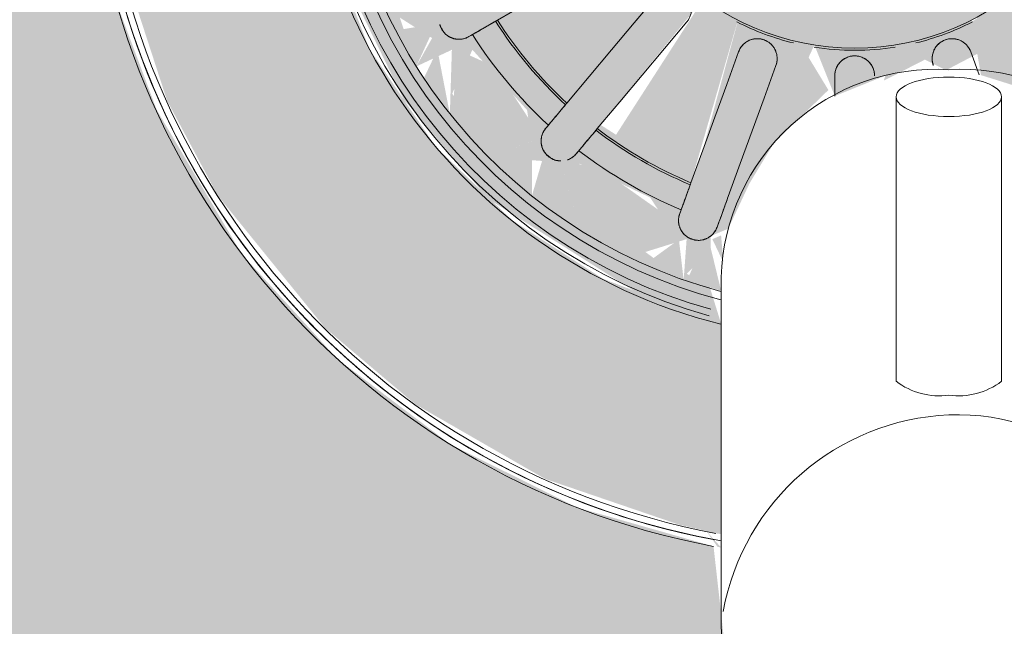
# Model space of a CAD drawing. Header units: millimetres. Extents: x 5980700 to 6194397, y -12939 to 2351883.
# Tile 439 of 587: x 6098949 to 6099023, y -7957 to -7911. Entities that reach past the tile are written whole.
import ezdxf

# ---------------------------------------------------------------- set-up
doc = ezdxf.new("R2010")
doc.units = ezdxf.units.MM
doc.layers.add('A-FLOR-PATT', color=8, linetype='Continuous', lineweight=18)
doc.layers.add('P-SANR-FIXT', color=6, linetype='Continuous', lineweight=9)

# ---------------------------------------------------------------- blocks, each defined once
blk = doc.blocks.new('94024102RVM001A - 94024-3906787-PLANTA DE CAIMENTO DE PISOS - 1 PAV_')
at = {"layer": 'P-SANR-FIXT', "lineweight": 5}
for points in [[(639, 4417.7), (5078.1, 4393.9), (5342.1, 4288.6), (5497.6, 4175.6), (5638.7, 4017.7), (5741.2, 3825.4), (5790.9, 3681.1), (5814.7, 3470.3), (5790.1, -1163), (5691.9, -1406.9), (5608, -1540), (5401.8, -1729.9), (5229.3, -1823.2), (5020.6, -1882.8), (4867.3, -1896.7), (-5351.1, -1873), (-5615.2, -1767.7), (-5780.1, -1646.2), (-5911.8, -1496.7), (-6014.2, -1304.5), (-6064, -1160.1), (-6087.7, -949.3), (-6064, 3681.1), (-5964.9, 3927.8), (-5881, 4061), (-5687.7, 4241.7), (-5502.3, 4344.2), (-5294.4, 4403.6), (-5140.3, 4417.7), (-379.9, 4417.7), (-407.2, 4175.4), (-668.7, 4101), (-912.1, 3979.9), (-1129, 3816), (-1312.2, 3615.1), (-1475, 3339.3), (-1553.5, 3130.5), (-1603.4, 2863.3), (-1603.4, 2591.4), (-1553.5, 2324.2), (-1455.3, 2070.7), (-1312.2, 1839.5), (-1129, 1638.6), (-912.1, 1474.8), (-668.7, 1353.6), (-407.2, 1279.2), (-136.5, 1254.1), (134.2, 1279.2), (395.7, 1353.6), (639, 1474.8), (856, 1638.6), (1039.1, 1839.5), (1206.1, 2124.7), (1280.4, 2324.2), (1330.4, 2591.4), (1330.4, 2863.3), (1280.4, 3130.5), (1182.2, 3384), (1039.1, 3615.1), (856, 3816), (639, 3979.9), (481, 4063.3), (481, 4417.7)], [(-392.7, 4177.5), (-420.8, 4146.2), (-399.4, 4176.5)], [(-392.7, 4151.9), (-392.7, 3748.6), (-619.1, 3662.8), (-793.2, 3550.6), (-939.9, 3409.7), (-1067.8, 3221.1), (-1155.7, 2993.4), (-1189.1, 2727.3), (-1176.7, 2556.8), (-1115.8, 2337.2), (-1000.6, 2124.7), (-861.4, 1962.1), (-668.7, 1818.1), (-407.2, 1710.1), (-250.5, 1679.4), (-22.6, 1679.4), (266.6, 1754.9), (406.9, 1824.1), (588.4, 1962.1), (735.9, 2135.8), (854, 2370.8), (907.7, 2593.7), (907.7, 2860.9), (854, 3083.9), (794.8, 3221.1), (639, 3439.1), (476.7, 3630.5), (481, 3797.3), (508.8, 4023.3), (751.3, 3870), (952.2, 3680.1), (1116, 3450.7), (1237.2, 3179.7), (1286.6, 2993.4), (1310.7, 2714.9), (1280.4, 2435), (1178.4, 2124.7), (1085.3, 1951.8), (916.3, 1734.8), (706.4, 1551.7), (457.3, 1408.6), (200.1, 1320.8), (-93, 1281.5), (-272.5, 1286), (-588.9, 1353.6), (-859.9, 1474.8), (-1024.3, 1584.7), (-1225.2, 1774.6), (-1389.1, 2003.9), (-1510.2, 2275), (-1559.7, 2461.3), (-1584.3, 2727.3), (-1553.5, 3019.7), (-1455.3, 3321.2), (-1358.3, 3502.9), (-1152.2, 3757), (-979.4, 3903), (-730.4, 4046.1), (-473.1, 4133.9), (-402.6, 4150.5)]]:
    blk.add_hatch(color=256, dxfattribs=at).paths.add_polyline_path(points)
h = blk.add_hatch(color=256, dxfattribs=at)
h.paths.add_polyline_path([(-392.7, 3748.6), (-414.2, 3679.2), (-458.4, 3653.1), (-412.4, 3604.4), (-412.4, 3580.5), (-379, 3566.7), (-213.7, 3214.5), (-174.6, 3312.4), (-1.9, 3242.6), (38.9, 3262.8), (98.7, 3231.4), (87.4, 3166.8), (153.4, 3126.3), (422.5, 3452.7), (432.9, 3444.1), (460.4, 3519.6), (461.3, 3551.4), (496, 3562.8), (666.9, 3409.7), (842.7, 3100.8), (897.7, 2896.4), (916, 2670.3), (836.1, 2337.2), (721, 2124.7), (565.7, 1942.8), (386.5, 1819), (180.7, 1728.4), (-25, 1685.4), (-272.5, 1684.2), (-579.1, 1770.6), (-793.2, 1905.9), (-1015.7, 2148.4), (-1152.2, 2468.4), (-1189.1, 2670.3), (-1152.2, 3009.3), (-1001.5, 3318.9), (-838.8, 3509.8), (-556.7, 3687.6), (-467.6, 3727.8)])
h.paths.add_polyline_path([(-567.4, 3622.1), (-668.7, 3545.8), (-664.9, 3441.7), (-528.9, 3506.8), (-488.3, 3568.2), (-566.6, 3621.5)])
h.paths.add_polyline_path([(-464.5, 3664.7), (-538, 3611.2), (-458.8, 3586.6), (-464.1, 3659.6)])
h.paths.add_polyline_path([(-664.9, 3568.2), (-746.4, 3492.6), (-699.8, 3436.7), (-668.7, 3553.8)])
h.paths.add_polyline_path([(639.9, 3346.5), (663.7, 3223.7), (704.4, 3255.7), (645, 3339.3)])
h.paths.add_polyline_path([(565.7, 3429.6), (467.3, 3387.1), (553.1, 3256.6), (625.7, 3224.6), (635.4, 3351.6), (574.2, 3420.1)])
h.paths.add_polyline_path([(482.7, 3503.8), (482.7, 3422.3), (565.7, 3429.6), (501.4, 3487)])
h.paths.add_polyline_path([(-838.8, 3429.6), (-908.4, 3307.5), (-869.7, 3223.7), (-764.8, 3339.3), (-755.7, 3399.5), (-812.8, 3420.1)])
h.paths.add_polyline_path([(-755.7, 3503.8), (-838.8, 3429.6), (-736.1, 3436.7), (-752.4, 3492.6)])
h.paths.add_polyline_path([(-450.5, 3478.5), (-624, 3367.5), (-426.4, 3126.3), (-361, 3170.2), (-427.6, 3415.8), (-439.8, 3449.1)])
h.paths.add_polyline_path([(-913, 3346.5), (-977.4, 3255.7), (-909.1, 3223.7), (-912.7, 3339.3)])
h.paths.add_polyline_path([(415.4, 3325.9), (271.8, 3134.6), (254.6, 3026.4), (262.5, 3017.2), (548.8, 3167), (429.7, 3311.5)])
h.paths.add_polyline_path([(-688.5, 3325.9), (-821.8, 3167), (-535.5, 3017.2), (-518.3, 3066.8), (-619.1, 3243.2), (-687.4, 3324.5)])
h.paths.add_polyline_path([(850.3, 2838.5), (751.6, 2850.9), (751.6, 2765.7), (797, 2732), (842.7, 2823.3)])
h.paths.add_polyline_path([(831.7, 2948.3), (774.7, 2871.3), (848.2, 2850.9), (833.6, 2937.1)])
h.paths.add_polyline_path([(758.2, 3158.2), (655.8, 3147.2), (702.7, 2973), (764.4, 2923.8), (824.6, 2973), (775.1, 3117.5)])
h.paths.add_polyline_path([(704.4, 3255.7), (666.6, 3173.7), (758.2, 3158.2), (723.5, 3221.1)])
h.paths.add_polyline_path([(-1031.3, 3158.2), (-1089, 2942.6), (-1010.1, 2920), (-939.7, 3059.9), (-946.1, 3149), (-1015.7, 3156.5)])
h.paths.add_polyline_path([(-977.4, 3255.7), (-1009, 3162), (-947, 3201.3), (-959.5, 3223.7)])
h.paths.add_polyline_path([(-136.5, 3128.6), (-291.2, 3096.3), (-419.9, 3009.3), (-496.3, 2901.8), (-531.7, 2797), (-531.7, 2657.6), (-484.1, 2526.7), (-360.4, 2396.1), (-273.8, 2350.2), (-98.4, 2329.3), (0.7, 2350.2), (121.4, 2419.9), (211, 2526.7), (258.7, 2657.6), (258.7, 2797), (211, 2928), (87.4, 3058.6), (0.7, 3104.4), (-101.8, 3125.6)])
h.paths.add_polyline_path([(586.9, 3101), (317.7, 2915.5), (346.1, 2878.8), (526.2, 2882.9), (657.8, 2906.1), (602.3, 3067.6)])
h.paths.add_polyline_path([(-859.9, 3101), (-930.8, 2906.1), (-619.1, 2878.8), (-605.6, 2879.7), (-605.6, 2928.7), (-802.1, 3067.6), (-852.2, 3096.5)])
h.paths.add_polyline_path([(-1104.7, 2948.3), (-1094.9, 2850.9), (-1037.4, 2875.8), (-1073.9, 2915.1)])
h.paths.add_polyline_path([(-1067.7, 2727.3), (-1104.7, 2613.8), (-1024.7, 2603.8), (-1024.7, 2689)])
h.paths.add_polyline_path([(-1024.7, 2850.9), (-1115.8, 2823.3), (-1067.7, 2727.3), (-1007.7, 2796.2), (-1015.7, 2821.9)])
h.paths.add_polyline_path([(539.5, 2807.8), (365.2, 2760.6), (407.9, 2713.9), (353.6, 2688.7), (539.5, 2646.8), (676, 2675.4), (676, 2779.3), (597.4, 2795.7)])
h.paths.add_polyline_path([(-812.5, 2807.8), (-949, 2779.3), (-939.9, 2673.5), (-740.4, 2659.5), (-626.7, 2688.7), (-680.9, 2740.8), (-649.5, 2773.8), (-790.2, 2803.9)])
h.paths.add_polyline_path([(831.7, 2506.3), (735.9, 2532.9), (666.6, 2394.7), (669.1, 2306), (758.2, 2296.4), (814.1, 2445.3)])
h.paths.add_polyline_path([(850.3, 2616.1), (764.4, 2578.9), (831.7, 2506.3), (848.2, 2603.8)])
h.paths.add_polyline_path([(794.7, 2727.3), (740.3, 2640.3), (764.4, 2605.4), (842.7, 2631.4), (814.9, 2686.8)])
h.paths.add_polyline_path([(-1123.4, 2616.1), (-1104.7, 2506.3), (-1037.4, 2578.9), (-1115.8, 2612.8)])
h.paths.add_polyline_path([(460.4, 2583.4), (332.5, 2574.9), (332.5, 2525.9), (529, 2387.1), (588.3, 2356.8), (657.8, 2548.6), (464.3, 2582.7)])
h.paths.add_polyline_path([(-733.5, 2583.4), (-930.8, 2548.6), (-859.9, 2353.7), (-590.8, 2539.2), (-605.6, 2574.9), (-643.7, 2577.4)])
h.paths.add_polyline_path([(-1013.3, 2539.7), (-1097.7, 2481.9), (-1015.7, 2298.1), (-930.9, 2323.9), (-965.6, 2465.9), (-1009, 2532.9)])
h.paths.add_polyline_path([(262.5, 2437.4), (245.2, 2387.9), (329.7, 2231), (426.7, 2140.1), (548.8, 2287.7), (310, 2416.5)])
h.paths.add_polyline_path([(-535.5, 2437.4), (-821.8, 2287.7), (-688.5, 2128.8), (-531.5, 2354.1), (-517.7, 2416.5)])
h.paths.add_polyline_path([(-426.4, 2328.3), (-630.1, 2079.8), (-450.5, 1976.1), (-360.4, 2287.9), (-394.5, 2308.7)])
h.paths.add_polyline_path([(153.4, 2328.3), (88, 2284.5), (154.6, 2038.9), (200.6, 1986.9), (357.1, 2079.8), (170.9, 2304.3)])
h.paths.add_polyline_path([(-913, 2108.1), (-812.7, 2034.6), (-737.5, 2061.8), (-826.1, 2198.1), (-898.6, 2231), (-912.1, 2115.9)])
h.paths.add_polyline_path([(-977.4, 2199), (-912, 2140.1), (-932.3, 2234.5), (-949.2, 2221.2)])
h.paths.add_polyline_path([(-1031.3, 2296.4), (-977.4, 2199), (-939.9, 2281), (-1015.7, 2293.8)])
h.paths.add_polyline_path([(391.8, 1886.4), (391.8, 2013), (264.9, 1956.3), (200.6, 1896.4), (306.1, 1839), (380.2, 1880)])
h.paths.add_polyline_path([(482.7, 1950.9), (422.5, 2001.9), (414.5, 1902.5), (458.2, 1933.5)])
h.paths.add_polyline_path([(565.7, 2025.1), (466.3, 2006.9), (501.4, 1967.6), (532.9, 1995.8)])
h.paths.add_polyline_path([(639.9, 2108.1), (596.6, 2231), (496.6, 2124.7), (464.4, 2061.8), (583.4, 2044.9), (635.4, 2103)])
h.paths.add_polyline_path([(704.4, 2199), (635.4, 2251.1), (666.9, 2146.1)])
h.paths.add_polyline_path([(758.2, 2296.4), (674, 2253.4), (704.4, 2199), (736.8, 2257.7)])
h.paths.add_polyline_path([(-251.3, 2249.2), (-378.9, 1950.1), (-174.6, 1920.2), (-201.8, 2202.1), (-243.7, 2247.4)])
h.paths.add_polyline_path([(-21.7, 2249.2), (-59.4, 2240.2), (-98.4, 2040.2), (-98.4, 1914), (105.8, 1950.1), (-16.9, 2240.2)])
h.paths.add_polyline_path([(-731.3, 2034.6), (-838.8, 2025.1), (-752.5, 1962.1), (-736.1, 2017.9)])
h.paths.add_polyline_path([(-687.6, 2020), (-664.9, 1886.4), (-567.4, 1832.6), (-478, 1900.5), (-603.5, 1994.2), (-681, 2017.9)])
h.paths.add_polyline_path([(-699.8, 2017.9), (-754.8, 1950.2), (-668.7, 1900.8), (-687.6, 1972)])
h.paths.add_polyline_path([(51.6, 1878.6), (-98.4, 1824.8), (-23, 1740.9), (90, 1770.6), (139.4, 1874.1), (84.5, 1877)])
h.paths.add_polyline_path([(-324.6, 1878.6), (-407.2, 1863.3), (-329.6, 1754.4), (-247.7, 1740.5), (-174.6, 1833.6), (-311.9, 1876.4)])
h.paths.add_polyline_path([(-464.5, 1789.9), (-364.5, 1770.6), (-432, 1851.4), (-458.5, 1801.4)])
h.paths.add_polyline_path([(-458.5, 1872.9), (-538, 1820.4), (-464.5, 1789.9), (-458.8, 1868.1)])
h.paths.add_polyline_path([(191.5, 1789.9), (139.4, 1850.2), (124.5, 1770.6), (185.4, 1788.2)])
h.paths.add_polyline_path([(185.4, 1872.9), (200.6, 1793.7), (264.9, 1843.5), (186, 1872.6)])
h.paths.add_polyline_path([(-112, 1821.9), (-136.5, 1734.2), (-25.3, 1740.5), (-104, 1814.3)])
h.paths.add_polyline_path([(-161, 1821.9), (-247.7, 1740.5), (-136.5, 1734.2), (-146.7, 1770.6)])
h = blk.add_hatch(color=256, dxfattribs=at)
h.paths.add_polyline_path([(-392.7, 3685.4), (-412.4, 3604.4), (-423.2, 3586.6), (-458.4, 3666.5), (-396.3, 3684.4)])
h.paths.add_polyline_path([(-567.4, 3622.1), (-473.6, 3558.2), (-619.1, 3455.7), (-687.2, 3436.7), (-664.9, 3568.2), (-579.1, 3615.6)])
h.paths.add_polyline_path([(-464.5, 3664.7), (-473.6, 3587.4), (-538, 3634.3), (-473.1, 3661.2)])
h.paths.add_polyline_path([(-388.4, 3630.8), (-392.7, 3579.5), (-409.5, 3586.6), (-392.7, 3621.9)])
h.paths.add_polyline_path([(-664.9, 3568.2), (-699.8, 3436.7), (-755.7, 3503.8), (-668.7, 3565.5)])
h.paths.add_polyline_path([(451.3, 3526), (467.3, 3485.4), (432.9, 3479.3)])
h.paths.add_polyline_path([(565.7, 3429.6), (636.2, 3314.6), (596.6, 3223.7), (491.8, 3339.3), (482.7, 3399.5), (539.6, 3420.1)])
h.paths.add_polyline_path([(482.7, 3503.8), (565.7, 3429.6), (463.1, 3436.7), (481, 3498.2)])
h.paths.add_polyline_path([(-838.8, 3429.6), (-737.5, 3392.8), (-826.1, 3256.6), (-898.6, 3223.7), (-908.4, 3351.6), (-847.2, 3420.1)])
h.paths.add_polyline_path([(-755.7, 3503.8), (-755.7, 3422.3), (-838.8, 3429.6), (-768.2, 3492.6)])
h.paths.add_polyline_path([(639.9, 3346.5), (704.4, 3255.7), (636.1, 3223.7), (639.7, 3339.3)])
h.paths.add_polyline_path([(-913, 3346.5), (-936.8, 3223.7), (-962.3, 3277), (-918.1, 3339.3)])
h.paths.add_polyline_path([(758.2, 3158.2), (831.7, 2948.3), (737, 2920), (666.6, 3059.9), (666.6, 3148.3), (735.9, 3155.8)])
h.paths.add_polyline_path([(704.4, 3255.7), (735.9, 3162), (674, 3201.3), (685, 3221.1)])
h.paths.add_polyline_path([(-1031.3, 3158.2), (-928.8, 3147.2), (-975.8, 2973), (-1037.4, 2923.8), (-1098.3, 2970.5), (-1048.2, 3117.5)])
h.paths.add_polyline_path([(-977.4, 3255.7), (-939.7, 3173.7), (-1015.7, 3186.5), (-995.1, 3223.7)])
h.paths.add_polyline_path([(-1123.4, 2838.5), (-1024.7, 2850.9), (-1024.7, 2765.7), (-1073.9, 2739.7), (-1115.8, 2823.3)])
h.paths.add_polyline_path([(-1104.7, 2948.3), (-1056.2, 2867.7), (-1121.3, 2850.9), (-1106, 2941.1)])
h.paths.add_polyline_path([(850.3, 2838.5), (789.5, 2732), (730.9, 2784.1), (764.4, 2849.3), (842.7, 2839.5)])
h.paths.add_polyline_path([(831.7, 2948.3), (821.8, 2850.9), (764.4, 2875.7), (818.8, 2934.5)])
h = blk.add_hatch(color=256, dxfattribs=at)
h.paths.add_polyline_path([(-356.8, 3510.5), (-291.2, 3402), (-186.9, 3300.8), (-243.7, 3207.3), (-256.1, 3214.5), (-378.9, 3504.6), (-370.1, 3506.9)])
h.paths.add_polyline_path([(-450.5, 3478.5), (-360.4, 3166.8), (-426.4, 3126.3), (-600.1, 3395.7), (-481.9, 3463.8)])
h.paths.add_polyline_path([(353, 3377.7), (346.1, 3361.7), (150.2, 3128.3), (88, 3170.2), (105.8, 3272.3), (300.2, 3333.2), (346.1, 3371.4)])
h.paths.add_polyline_path([(415.4, 3325.9), (548.8, 3167), (254.6, 3026.4), (245.2, 3066.8), (346.1, 3243.2), (379.6, 3283.2)])
h.paths.add_polyline_path([(-688.5, 3325.9), (-557.5, 3166.8), (-517.7, 3038.1), (-535.5, 3017.2), (-821.8, 3167), (-695, 3319.3)])
h.paths.add_polyline_path([(-80.6, 3282.9), (-1.9, 3242.6), (-46.3, 3211.3), (-64.4, 3230.5), (-76, 3268)])
h.paths.add_polyline_path([(586.9, 3101), (657.8, 2906.1), (346.1, 2878.8), (332.5, 2879.7), (332.5, 2928.7), (529, 3067.6), (553.1, 3081.5)])
h.paths.add_polyline_path([(-859.9, 3101), (-590.8, 2915.5), (-619.1, 2878.8), (-799.3, 2882.9), (-930.8, 2906.1), (-861.3, 3097.9)])
h.paths.add_polyline_path([(539.5, 2807.8), (676, 2779.3), (676, 2727.3), (426.9, 2732), (376.4, 2773.8), (517.2, 2803.9)])
h.paths.add_polyline_path([(-812.5, 2807.8), (-658.9, 2751), (-746.7, 2727.3), (-950.6, 2732), (-936.7, 2781.9), (-889.1, 2791.8)])
for p, q in [((-310.3, 3316.3), (-287.5, 3253.5)), ((-174.6, 3273.4), (-174.6, 3312.4)), ((-174.6, 3312.4), (-174.6, 3273.4)), ((-359.1, 3227.5), (-382, 3290.2)), ((102.2, 3271.7), (86.1, 3227.5)), ((102.1, 3271.7), (86.1, 3227.5)), ((-516.7, 3121.2), (-559.7, 3172.3))]:
    blk.add_line(p, q, dxfattribs=at)
at = {"layer": 'P-SANR-FIXT', "lineweight": 5, "flags": 128}
for points in [[(-1540.1, 3130.9), (-1522.9, 3186.7), (-1503.4, 3241.8), (-1481.7, 3296.1), (-1457.9, 3349.4), (-1432, 3401.8), (-1404, 3453), (-1373.9, 3503.1), (-1341.9, 3552), (-1308, 3599.5), (-1272.2, 3645.7), (-1234.5, 3690.4), (-1195.1, 3733.5), (-1154.1, 3775), (-1111.4, 3814.9), (-1067.1, 3853), (-1021.3, 3889.3), (-974.2, 3923.8), (-925.6, 3956.3), (-875.9, 3986.9), (-824.9, 4015.4), (-772.8, 4041.9), (-719.8, 4066.3), (-665.7, 4088.6), (-610.9, 4108.6), (-555.3, 4126.5), (-499, 4142.1), (-442.1, 4155.5), (-392.7, 4165)], [(-411.2, 4161.8), (-468.4, 4149.6), (-525, 4135.2), (-581, 4118.6), (-636.2, 4099.7), (-690.7, 4078.6), (-744.3, 4055.4), (-796.9, 4030), (-848.5, 4002.5), (-898.9, 3973), (-948.1, 3941.6), (-996, 3908.1), (-1042.6, 3872.8), (-1087.6, 3835.7), (-1131.2, 3796.7), (-1173.2, 3756.1), (-1213.5, 3713.8), (-1252.1, 3670), (-1288.9, 3624.6), (-1323.8, 3577.8), (-1356.9, 3529.7), (-1388, 3480.2), (-1417.1, 3429.6), (-1444.2, 3377.8), (-1469.1, 3325), (-1492, 3271.2), (-1512.6, 3216.6), (-1531.1, 3161.2)], [(-400.4, 3563.8), (-399.1, 3560.1), (-397.7, 3556.4)], [(-469.4, 3530.4), (-470.7, 3534.1), (-472, 3537.7)], [(-378.9, 3504.6), (-356, 3441.8), (-333.2, 3379.1), (-310.3, 3316.3), (-287.5, 3253.5)], [(-359.1, 3227.5), (-382, 3290.2), (-404.8, 3353), (-427.6, 3415.8), (-450.5, 3478.5)], [(-670.6, 3423.1), (-668.1, 3420.1), (-665.6, 3417.1)], [(-723.9, 3368.1), (-726.5, 3371.1), (-729, 3374.1)], [(-630.1, 3374.8), (-587.2, 3323.7), (-544.2, 3272.5), (-501.3, 3221.3), (-458.4, 3170.2)], [(-516.7, 3121.2), (-559.7, 3172.3), (-602.6, 3223.5), (-645.5, 3274.7), (-688.5, 3325.9)], [(-876.4, 3198.5), (-873, 3196.5), (-869.6, 3194.5)], [(-821.8, 3167), (-764, 3133.6), (-706.1, 3100.2), (-648.3, 3066.8), (-590.4, 3033.4)]]:
    blk.add_lwpolyline(points, dxfattribs=at)
at = {"layer": 'P-SANR-FIXT', "lineweight": 5}
for radius, start, end in [(1473.2, 100.5882, 180), (1460.5, 100.5882, 180), (1460.5, 100.5882, 180), (1447.8, 100.5882, 180), (1054.1, 104.0809, 270), (1044.1, 105.5172, 180), (1031.4, 105.5172, 180), (1031.4, 105.5172, 180), (1008.9, 104.728, 180), (993.1, 104.9687, 180), (1054.1, 270, 54.7948), (869.3, 112.5121, 127.4879), (818.3, 112.6687, 127.3313), (814.2, 112.6822, 127.3178), (869.3, 132.5121, 147.4879), (818.3, 132.6687, 147.3313), (814.2, 132.6822, 147.3178), (493.2, 0, 180), (497.3, 103.6221, 117), (497.3, 81, 99), (497.3, 63, 76.3779)]:
    blk.add_arc((-136.5, 2727.3), radius, start, end, dxfattribs=at)
for points, knots in [([(-472, 3537.7), (-472.6, 3539.3), (-473.6, 3542.5), (-474.2, 3546.7), (-474.4, 3550.1), (-474.3, 3552.8), (-474.2, 3555), (-473.9, 3556.8), (-473.6, 3558.2), (-473.3, 3559.6), (-472.8, 3561.5), (-472.1, 3563.9), (-471.1, 3566.4), (-470.3, 3568.1), (-469.7, 3569.1), (-469.3, 3569.8), (-468.8, 3570.5), (-468.1, 3571.6), (-466.9, 3573.4), (-464.8, 3576.1), (-462.4, 3578.7), (-460.2, 3580.5), (-458.7, 3581.6), (-457.4, 3582.4), (-456, 3583.2), (-453.4, 3584.5), (-449.1, 3586.3), (-444.7, 3587.6), (-441.8, 3588.3), (-440.2, 3588.6), (-438.7, 3588.8), (-436.9, 3589), (-434, 3589), (-430.6, 3588.6), (-427.3, 3587.8), (-425.2, 3587.2), (-424, 3586.8), (-423.2, 3586.6), (-422.3, 3586.3), (-421.3, 3585.9), (-419.5, 3585.2), (-417.2, 3583.9), (-415.1, 3582.5), (-413.5, 3581.4), (-412.4, 3580.5), (-411.3, 3579.6), (-409.9, 3578.4), (-408.3, 3576.8), (-406.6, 3574.8), (-404.5, 3572), (-402.3, 3568.4), (-401, 3565.4), (-400.4, 3563.8)], [0, 0, 0, 0, 0.055556, 0.111111, 0.138889, 0.166667, 0.194444, 0.208333, 0.222222, 0.236111, 0.25, 0.277778, 0.305556, 0.319444, 0.326389, 0.333333, 0.340278, 0.347222, 0.361111, 0.388889, 0.416667, 0.430556, 0.444444, 0.451389, 0.458333, 0.472222, 0.5, 0.527778, 0.541667, 0.548611, 0.555556, 0.569444, 0.583333, 0.611111, 0.638889, 0.652778, 0.659722, 0.666667, 0.673611, 0.680556, 0.694444, 0.722222, 0.75, 0.763889, 0.777778, 0.791667, 0.805556, 0.833333, 0.861111, 0.888889, 0.944444, 1, 1, 1, 1]), ([(-472.2, 3563.3), (-472.1, 3563.7), (-471.8, 3564.5), (-471.2, 3566.1), (-470.2, 3568.1), (-469.1, 3570.1), (-468.2, 3571.5), (-467.6, 3572.4), (-467.2, 3573), (-466.7, 3573.6), (-466.1, 3574.5), (-464.8, 3576), (-462.9, 3578.1), (-460.6, 3580.1), (-458.6, 3581.6), (-457.3, 3582.5), (-456.2, 3583.3), (-455, 3584), (-452.8, 3585.2), (-449.3, 3586.7), (-445.7, 3587.7), (-443.2, 3588.2), (-441.9, 3588.5), (-441.2, 3588.6), (-440.9, 3588.6)], [0.2222222, 0.2222222, 0.2222222, 0.2222222, 0.2361111, 0.25, 0.2777778, 0.3055556, 0.3194444, 0.3263889, 0.3333333, 0.3402778, 0.3472222, 0.3611111, 0.3888889, 0.4166667, 0.4305556, 0.4444444, 0.4513889, 0.4583333, 0.4722222, 0.5, 0.5277778, 0.5416667, 0.5486111, 0.5555556, 0.5555556, 0.5555556, 0.5555556]), ([(-378.9, 3504.6), (-380.5, 3509), (-383.6, 3517.6), (-388.7, 3531.6), (-392.8, 3542.9), (-395.9, 3551.3), (-397.2, 3554.8), (-397.7, 3556.4)], [0, 0, 0, 0, 0.2, 0.4, 0.7, 0.85, 1, 1, 1, 1]), ([(-469.4, 3530.4), (-468.6, 3528.3), (-466.8, 3523.4), (-462.9, 3512.8), (-458.6, 3500.7), (-454.1, 3488.3), (-451.7, 3481.9), (-450.5, 3478.5)], [0, 0, 0, 0, 0.2, 0.4, 0.7, 0.85, 1, 1, 1, 1]), ([(-729, 3374.1), (-730.1, 3375.4), (-732.1, 3378.1), (-734, 3381.8), (-735.4, 3385), (-736.3, 3387.4), (-736.9, 3389.6), (-737.3, 3391.4), (-737.5, 3392.8), (-737.6, 3394.3), (-737.9, 3396.2), (-738, 3398.7), (-737.9, 3401.3), (-737.7, 3403.2), (-737.5, 3404.3), (-737.3, 3405.2), (-737.1, 3406.1), (-736.9, 3407.2), (-736.3, 3409.4), (-735.3, 3412.6), (-734, 3415.8), (-732.5, 3418.4), (-731.5, 3419.9), (-730.5, 3421), (-729.5, 3422.3), (-727.4, 3424.4), (-724, 3427.5), (-720.4, 3430.3), (-717.9, 3432), (-716.5, 3432.8), (-715.2, 3433.5), (-713.5, 3434.3), (-710.8, 3435.3), (-707.4, 3436.1), (-704.1, 3436.4), (-701.9, 3436.6), (-700.6, 3436.7), (-700.1, 3436.7), (-699.8, 3436.7)], [0, 0, 0, 0, 0.0555556, 0.1111111, 0.1388889, 0.1666667, 0.1944444, 0.2083333, 0.2222222, 0.2361111, 0.25, 0.2777778, 0.3055556, 0.3194444, 0.3263889, 0.3333333, 0.3402778, 0.3472222, 0.3611111, 0.3888889, 0.4166667, 0.4305556, 0.4444444, 0.4513889, 0.4583333, 0.4722222, 0.5, 0.5277778, 0.5416667, 0.5486111, 0.5555556, 0.5694444, 0.5833333, 0.6111111, 0.6388889, 0.6527778, 0.6597222, 0.6666667, 0.6666667, 0.6666667, 0.6666667]), ([(-737.9, 3398), (-737.9, 3398.5), (-737.9, 3399.3), (-737.8, 3401), (-737.7, 3403.2), (-737.3, 3405.5), (-736.9, 3407.2), (-736.7, 3408.2), (-736.5, 3408.9), (-736.3, 3409.7), (-735.9, 3410.7), (-735.3, 3412.5), (-734.2, 3415.1), (-732.7, 3417.8), (-731.4, 3419.9), (-730.5, 3421.3), (-729.6, 3422.3), (-728.8, 3423.4), (-727.1, 3425.3), (-724.4, 3427.9), (-721.3, 3430.1), (-719.2, 3431.4), (-718, 3432.1), (-716.8, 3432.7), (-715.4, 3433.4), (-713, 3434.4), (-710.1, 3435.3), (-707.4, 3436), (-705.5, 3436.3), (-704.4, 3436.4), (-703.9, 3436.5), (-703.6, 3436.5)], [0.2222222, 0.2222222, 0.2222222, 0.2222222, 0.2361111, 0.25, 0.2777778, 0.3055556, 0.3194444, 0.3263889, 0.3333333, 0.3402778, 0.3472222, 0.3611111, 0.3888889, 0.4166667, 0.4305556, 0.4444444, 0.4513889, 0.4583333, 0.4722222, 0.5, 0.5277778, 0.5416667, 0.5486111, 0.5555556, 0.5694444, 0.5833333, 0.6111111, 0.6388889, 0.6527778, 0.6597222, 0.6666667, 0.6666667, 0.6666667, 0.6666667]), ([(-687.6, 3434.7), (-687.1, 3434.5), (-686.2, 3434.2), (-684.5, 3433.6), (-682.5, 3432.6), (-680.2, 3431.3), (-677.3, 3429.4), (-674, 3426.8), (-671.7, 3424.4), (-670.6, 3423.1)], [0.7777778, 0.7777778, 0.7777778, 0.7777778, 0.7916667, 0.8055556, 0.8333333, 0.8611111, 0.8888889, 0.9444444, 1, 1, 1, 1]), ([(-630.1, 3374.8), (-633.1, 3378.4), (-639, 3385.4), (-648.6, 3396.9), (-656.3, 3406), (-662.1, 3412.9), (-664.5, 3415.8), (-665.6, 3417.1)], [0, 0, 0, 0, 0.2, 0.4, 0.7, 0.85, 1, 1, 1, 1]), ([(-723.9, 3368.1), (-722.5, 3366.4), (-719.2, 3362.5), (-711.9, 3353.7), (-703.6, 3343.9), (-695.2, 3333.8), (-690.8, 3328.6), (-688.5, 3325.9)], [0, 0, 0, 0, 0.2, 0.4, 0.7, 0.85, 1, 1, 1, 1]), ([(-98.4, 3273.4), (-98.4, 3271.2), (-98.8, 3266.7), (-100.5, 3260.5), (-102.8, 3255.5), (-105.2, 3251.7), (-107.1, 3249.1), (-109.4, 3246.7), (-111.8, 3244.4), (-114.5, 3242.3), (-117.2, 3240.5), (-120.2, 3239), (-123.3, 3237.7), (-126.6, 3236.6), (-130.1, 3235.8), (-134, 3235.4), (-138.3, 3235.3), (-142.5, 3235.7), (-146.5, 3236.6), (-150.5, 3237.9), (-154.4, 3239.7), (-157.9, 3241.8), (-161.3, 3244.4), (-164.3, 3247.3), (-167, 3250.4), (-169.3, 3253.8), (-171.9, 3258.8), (-174, 3265.1), (-174.6, 3270.6), (-174.6, 3273.4)], [0, 0, 0, 0, 0.055556, 0.111111, 0.166667, 0.194444, 0.222222, 0.25, 0.277778, 0.305556, 0.333333, 0.361111, 0.388889, 0.416667, 0.444444, 0.479167, 0.513889, 0.548611, 0.583333, 0.618056, 0.652778, 0.6875, 0.722222, 0.756944, 0.791667, 0.826389, 0.861111, 0.930556, 1, 1, 1, 1]), ([(-174.6, 3273.4), (-174.6, 3271.2), (-174.2, 3266.7), (-172.6, 3260.5), (-170.2, 3255.5), (-167.9, 3251.7), (-165.9, 3249.1), (-163.7, 3246.7), (-161.2, 3244.4), (-158.6, 3242.3), (-155.8, 3240.5), (-152.9, 3239), (-149.7, 3237.7), (-146.5, 3236.6), (-143, 3235.8), (-139.1, 3235.4), (-134.8, 3235.3), (-130.6, 3235.7), (-126.6, 3236.6), (-122.5, 3237.9), (-118.7, 3239.7), (-115.2, 3241.8), (-111.8, 3244.4), (-108.7, 3247.3), (-106.1, 3250.4), (-103.8, 3253.8), (-101.2, 3258.8), (-99, 3265.1), (-98.4, 3270.6), (-98.4, 3273.4)], [0, 0, 0, 0, 0.055556, 0.111111, 0.166667, 0.194444, 0.222222, 0.25, 0.277778, 0.305556, 0.333333, 0.361111, 0.388889, 0.416667, 0.444444, 0.479167, 0.513889, 0.548611, 0.583333, 0.618056, 0.652778, 0.6875, 0.722222, 0.756944, 0.791667, 0.826389, 0.861111, 0.930556, 1, 1, 1, 1]), ([(-287.5, 3253.5), (-286.7, 3251.4), (-285.6, 3247.1), (-285, 3240.7), (-285.5, 3235.2), (-286.4, 3230.8), (-287.4, 3227.7), (-288.6, 3224.6), (-290.2, 3221.6), (-291.9, 3218.8), (-293.9, 3216.2), (-296.2, 3213.7), (-298.7, 3211.4), (-301.4, 3209.3), (-304.4, 3207.3), (-307.9, 3205.6), (-311.9, 3204.1), (-316, 3203), (-320.1, 3202.5), (-324.3, 3202.4), (-328.6, 3202.7), (-332.6, 3203.5), (-336.6, 3204.7), (-340.5, 3206.4), (-344, 3208.4), (-347.4, 3210.9), (-351.5, 3214.6), (-355.7, 3219.8), (-358.1, 3224.8), (-359.1, 3227.5)], [0, 0, 0, 0, 0.055556, 0.111111, 0.166667, 0.194444, 0.222222, 0.25, 0.277778, 0.305556, 0.333333, 0.361111, 0.388889, 0.416667, 0.444444, 0.479167, 0.513889, 0.548611, 0.583333, 0.618056, 0.652778, 0.6875, 0.722222, 0.756944, 0.791667, 0.826389, 0.861111, 0.930556, 1, 1, 1, 1]), ([(-287.5, 3253.5), (-286, 3249.4), (-284.8, 3242.9), (-285.6, 3234.1), (-287.2, 3227.7), (-290, 3221.6), (-295.1, 3214.2), (-303.8, 3206.9), (-316.6, 3202.2), (-329.2, 3202.2), (-337.4, 3204.9), (-341.9, 3207.2), (-344.7, 3208.9), (-348, 3211.4), (-351.6, 3214.8), (-355.7, 3220), (-358, 3224.4), (-359.1, 3227.5)], [0, 0, 0, 0, 0.111111, 0.166667, 0.222222, 0.277778, 0.333333, 0.444444, 0.555556, 0.666667, 0.75, 0.770833, 0.791667, 0.833333, 0.875, 0.916667, 1, 1, 1, 1]), ([(86.1, 3227.5), (85.3, 3225.3), (83.4, 3221.3), (79.7, 3216), (75.8, 3212.1), (72.3, 3209.4), (69.5, 3207.6), (66.6, 3206.1), (63.5, 3204.7), (60.3, 3203.7), (57.1, 3203), (53.8, 3202.5), (50.4, 3202.4), (47, 3202.5), (43.4, 3202.9), (39.6, 3203.8), (35.6, 3205.3), (31.8, 3207.1), (28.3, 3209.3), (24.9, 3211.9), (21.9, 3214.9), (19.3, 3218.1), (17.1, 3221.6), (15.2, 3225.4), (13.8, 3229.2), (12.8, 3233.3), (12, 3238.8), (12.2, 3245.5), (13.5, 3250.9), (14.4, 3253.5)], [0, 0, 0, 0, 0.055556, 0.111111, 0.166667, 0.194444, 0.222222, 0.25, 0.277778, 0.305556, 0.333333, 0.361111, 0.388889, 0.416667, 0.444444, 0.479167, 0.513889, 0.548611, 0.583333, 0.618056, 0.652778, 0.6875, 0.722222, 0.756944, 0.791667, 0.826389, 0.861111, 0.930556, 1, 1, 1, 1]), ([(86.1, 3227.5), (84.6, 3223.4), (81.2, 3217.6), (75, 3211.3), (69.6, 3207.5), (63.6, 3204.6), (55, 3202.2), (43.6, 3202.2), (30.7, 3206.8), (21.2, 3215), (16.6, 3222.3), (14.6, 3226.9), (13.5, 3230), (12.6, 3234.1), (12.1, 3239), (12.2, 3245.6), (13.3, 3250.4), (14.4, 3253.5)], [0, 0, 0, 0, 0.111111, 0.166667, 0.222222, 0.277778, 0.333333, 0.444444, 0.555556, 0.666667, 0.75, 0.770833, 0.791667, 0.833333, 0.875, 0.916667, 1, 1, 1, 1]), ([(-932.3, 3175), (-932.2, 3175.3), (-932, 3176), (-931.4, 3177.6), (-930.2, 3180.3), (-928.1, 3184.4), (-925.6, 3188.2), (-923.8, 3190.6), (-922.8, 3191.9), (-921.8, 3193), (-920.5, 3194.3), (-918.3, 3196.2), (-915.3, 3198.1), (-912.4, 3199.6), (-910.3, 3200.5), (-909.2, 3200.9), (-908.4, 3201.3), (-907.6, 3201.6), (-906.5, 3202), (-904.7, 3202.6), (-902.1, 3203.1), (-899.7, 3203.4), (-897.7, 3203.5), (-896.3, 3203.6), (-894.9, 3203.6), (-893, 3203.6), (-890.8, 3203.3), (-888.2, 3202.9), (-884.8, 3202.1), (-880.8, 3200.8), (-877.8, 3199.3), (-876.4, 3198.5)], [0.4444444, 0.4444444, 0.4444444, 0.4444444, 0.4513889, 0.4583333, 0.4722222, 0.5, 0.5277778, 0.5416667, 0.5486111, 0.5555556, 0.5694444, 0.5833333, 0.6111111, 0.6388889, 0.6527778, 0.6597222, 0.6666667, 0.6736111, 0.6805556, 0.6944444, 0.7222222, 0.75, 0.7638889, 0.7777778, 0.7916667, 0.8055556, 0.8333333, 0.8611111, 0.8888889, 0.9444444, 1, 1, 1, 1]), ([(-931.9, 3176.6), (-931.8, 3176.9), (-931.6, 3177.5), (-931.1, 3178.8), (-930.2, 3181.2), (-928.5, 3184.6), (-926.4, 3187.7), (-924.9, 3189.7), (-924, 3190.7), (-923.1, 3191.7), (-921.9, 3192.9), (-920.1, 3194.6), (-917.7, 3196.4), (-915.3, 3198), (-913.6, 3199), (-912.7, 3199.4), (-912, 3199.8), (-911.3, 3200.1), (-910.3, 3200.5), (-908.7, 3201.2), (-906.6, 3201.9), (-904.4, 3202.5), (-902.8, 3202.9), (-901.9, 3203), (-901.5, 3203.1)], [0.4444444, 0.4444444, 0.4444444, 0.4444444, 0.4513889, 0.4583333, 0.4722222, 0.5, 0.5277778, 0.5416667, 0.5486111, 0.5555556, 0.5694444, 0.5833333, 0.6111111, 0.6388889, 0.6527778, 0.6597222, 0.6666667, 0.6736111, 0.6805556, 0.6944444, 0.7222222, 0.75, 0.7638889, 0.7777778, 0.7777778, 0.7777778, 0.7777778]), ([(-821.8, 3167), (-825.9, 3169.3), (-833.8, 3173.9), (-846.7, 3181.3), (-857.1, 3187.3), (-864.9, 3191.8), (-868.1, 3193.7), (-869.6, 3194.5)], [0, 0, 0, 0, 0.2, 0.4, 0.7, 0.85, 1, 1, 1, 1]), ([(-458.4, 3170.2), (-456.9, 3168.4), (-454.4, 3164.8), (-451.6, 3158.9), (-450.2, 3153.6), (-449.6, 3149.2), (-449.4, 3145.9), (-449.5, 3142.6), (-450, 3139.3), (-450.7, 3136), (-451.6, 3132.8), (-452.9, 3129.8), (-454.4, 3126.7), (-456.3, 3123.9), (-458.4, 3121), (-461.1, 3118.2), (-464.4, 3115.4), (-467.8, 3113), (-471.5, 3111), (-475.5, 3109.5), (-479.6, 3108.3), (-483.6, 3107.7), (-487.8, 3107.5), (-492, 3107.8), (-496, 3108.4), (-500, 3109.6), (-505.2, 3111.7), (-510.9, 3115.2), (-514.9, 3119), (-516.7, 3121.2)], [0, 0, 0, 0, 0.055556, 0.111111, 0.166667, 0.194444, 0.222222, 0.25, 0.277778, 0.305556, 0.333333, 0.361111, 0.388889, 0.416667, 0.444444, 0.479167, 0.513889, 0.548611, 0.583333, 0.618056, 0.652778, 0.6875, 0.722222, 0.756944, 0.791667, 0.826389, 0.861111, 0.930556, 1, 1, 1, 1])]:
    blk.add_open_spline(points, degree=3, knots=knots, dxfattribs=at)
for points in [[(-409.3, 3577.7), (-408.2, 3576.7), (-406.3, 3574.5), (-404.7, 3572.2), (-404, 3571)], [(-404, 3571), (-403.3, 3570), (-402.1, 3567.8), (-400.9, 3565.2), (-400.4, 3563.8)], [(-400.4, 3563.8), (-399.2, 3560.4), (-396.5, 3553), (-391.7, 3539.7), (-386.2, 3524.7), (-382.3, 3514), (-380.3, 3508.5)], [(-472, 3537.7), (-472.5, 3539.1), (-473.3, 3541.9), (-473.8, 3544.3), (-474, 3545.5)], [(-451.9, 3482.4), (-453.9, 3488), (-457.8, 3498.7), (-463.3, 3513.7), (-468.1, 3527), (-470.8, 3534.4), (-472, 3537.7)], [(-683.7, 3433.1), (-682.4, 3432.5), (-679.8, 3431.1), (-677.5, 3429.5), (-676.4, 3428.7)], [(-676.4, 3428.7), (-675.4, 3427.9), (-673.5, 3426.3), (-671.6, 3424.2), (-670.6, 3423.1)], [(-670.6, 3423.1), (-668.3, 3420.4), (-663.2, 3414.3), (-654.1, 3403.5), (-643.9, 3391.2), (-636.6, 3382.5), (-632.7, 3378)], [(-733.5, 3380.8), (-734.1, 3382), (-735.3, 3384.5), (-736.2, 3387.3), (-736.6, 3388.8)], [(-729, 3374.1), (-729.9, 3375.3), (-731.6, 3377.5), (-732.9, 3379.7), (-733.5, 3380.8)], [(-691.1, 3329), (-694.9, 3333.5), (-702.2, 3342.3), (-712.5, 3354.5), (-721.6, 3365.3), (-726.7, 3371.4), (-729, 3374.1)], [(-883.7, 3201.7), (-882.6, 3201.4), (-880.2, 3200.5), (-877.7, 3199.2), (-876.4, 3198.5)], [(-876.4, 3198.5), (-873.3, 3196.7), (-866.4, 3192.7), (-854.2, 3185.7), (-840.3, 3177.7), (-830.5, 3172), (-825.4, 3169)]]:
    blk.add_open_spline(points, degree=3, dxfattribs=at)
blk = doc.blocks.new('94024102RVM001A - 94024-203 CUBA RETANGULAR 56 X 34-3909825-PLANTA DE CAIMENTO DE PISOS - 1 PAV_')
at = {"extrusion": (0, 0, -1), "xscale": 0.03937007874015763, "yscale": 0.03937007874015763, "zscale": -0.03937007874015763, "rotation": 180}
blk.add_blockref('94024102RVM001A - 94024-3906787-PLANTA DE CAIMENTO DE PISOS - 1 PAV_', (-5.375, 107.375), dxfattribs=at)
blk = doc.blocks.new('Deca_Torneira Lavatorio Link_1178_C_LNK_Parede Longa - 1178_C_LNK_Cromado CR10-3906824-PLANTA DE CAIMENTO DE PISOS - 1 PAV_')
at = {"layer": 'P-SANR-FIXT', "color": 133, "lineweight": 5}
for p, q in [((6750.104, -7916.595), (6750.104, -7938.065)), ((6758.066, -7938.065), (6758.066, -7916.595)), ((6736.887, -7956.548), (6736.887, -7930.208))]:
    blk.add_line(p, q, dxfattribs=at)
for centre, radius, start, end in [((6753.086, -7930.729), 16.208, 86.46488, 178.15895), ((6755.085, -7930.729), 16.208, 1.84105, 93.53512), ((6753.356, -7933.77), 5.387, 232.86658, 277.77683), ((6754.814, -7933.77), 5.387, 262.22317, 307.13342), ((6754.852, -7958.698), 18.11, 92.42796, 169.57204), ((6754.782, -7957.038), 16.448, 5.57204, 92.42796), ((6752.69, -7956.158), 15.808, 181.41502, 235.24704)]:
    blk.add_arc(centre, radius, start, end, dxfattribs=at)
blk.add_ellipse((6754.085, -7916.595), major_axis=(3.981, 0), ratio=0.374606, dxfattribs=at)
blk = doc.blocks.new('BE-PMSa-MOD-ARQ-CONEXAODOFUTURO-EX-000-R_rvt-2-PLANTA DE CAIMENTO DE PISOS - 1 PAV_')
at = {"layer": 'A-FLOR-PATT', "lineweight": 5}
h = blk.add_hatch(dxfattribs=at)
h.set_pattern_fill('FP_191', color=71, style=0, pattern_type=2)
h.set_pattern_definition([(270, (7686.8, -4155.84), (450, 3e-14), []), (0, (7686.8, -4155.84), (0, 450), [])])
h.paths.add_polyline_path([(7916.385, -8187.826), (8098.385, -8187.826), (8098.385, -1905.841), (8011.385, -1905.841), (8011.385, -1920.841), (7961.385, -1920.841), (7961.385, -1905.841), (7951.385, -1905.841), (7951.385, -2745.841), (7961.385, -2745.841), (7961.385, -2756.841), (7981.39, -2756.841), (7981.39, -2645.841), (8000.39, -2645.841), (8000.39, -2775.841), (7961.385, -2775.841), (7961.385, -2785.841), (7951.385, -2785.841), (7951.385, -2825.841), (7921.385, -2825.841), (7921.385, -2785.841), (7911.385, -2785.841), (7911.385, -2775.841), (7872.38, -2775.841), (7872.38, -2645.841), (7891.38, -2645.841), (7892.385, -2756.841), (7911.385, -2756.841), (7911.385, -2745.841), (7921.385, -2745.841), (7921.385, -1905.841), (7021.385, -1905.841), (7021.385, -1920.841), (6971.385, -1920.841), (6971.385, -1905.841), (5601.585, -1905.841), (5601.585, -7587.826), (7201.585, -7587.826), (7201.585, -8187.826), (7853.296, -8187.826)])
h.paths.add_polyline_path([(7027.869, -7930.812), (7028.336, -7933.731), (7027.849, -7931.066)])
h.paths.add_polyline_path([(7028.823, -7922.756), (7028.336, -7929.319), (7028.456, -7925.857), (7028.656, -7924.164)])
h.paths.add_polyline_path([(6943.971, -8008.756), (6960.664, -8007.062), (6969.99, -8004.701), (6985.304, -7998.115), (6994.801, -7992.053), (7005.229, -7983.035), (7013.596, -7973.141), (7020.129, -7962.577), (7024.026, -7954.175), (7025, -7949.805), (7026.81, -7945.642), (7029.408, -7932.04), (7029.397, -7922.756), (7025.972, -7922.756), (7022.297, -7942.638), (7018.438, -7956.538), (7012.253, -7967.859), (7004.039, -7979.06), (7001.701, -7980.751), (6994.652, -7985.115), (6995.598, -7985.799), (6988.26, -7991.512), (6975.39, -7998.428), (6959.265, -8003.588), (6943.971, -8007.121), (6943.971, -8008.516)])
h.paths.add_polyline_path([(6541.915, -8006.655), (6538.996, -8007.121), (6541.661, -8006.635)])
h.paths.add_polyline_path([(6549.971, -8007.608), (6543.408, -8007.121), (6545.901, -8007.126)])
h.paths.add_polyline_path([(6549.971, -8008.756), (6549.971, -8004.757), (6530.088, -8001.082), (6516.189, -7997.223), (6504.868, -7991.038), (6493.667, -7982.824), (6491.907, -7980.339), (6487.612, -7973.437), (6486.928, -7974.383), (6481.215, -7967.046), (6474.299, -7954.175), (6469.139, -7938.05), (6465.605, -7922.756), (6463.971, -7922.756), (6465.119, -7936.565), (6468.583, -7950.366), (6474.612, -7964.089), (6480.674, -7973.586), (6489.691, -7984.014), (6499.585, -7992.381), (6510.149, -7998.914), (6518.551, -8002.811), (6522.361, -8003.407), (6527.085, -8005.595), (6541.28, -8008.261), (6543.544, -8008.516)])
h.paths.add_polyline_path([(6528.596, -8002.527), (6529.301, -8001.661), (6529.867, -8001.916)])
h.paths.add_polyline_path([(6988.26, -7991.512), (6988.068, -7990.34), (6988.068, -7991.463)])
h.paths.add_polyline_path([(6477.137, -7964.089), (6474.46, -7960.07), (6476.13, -7962.229)])
h.paths.add_polyline_path([(6727.971, -7948.244), (6727.971, -7947.19), (6718.49, -7942.819), (6712.018, -7938.493), (6704.108, -7931.017), (6697.658, -7921.986), (6692.887, -7911.315), (6690.941, -7903.98), (6690.075, -7891.259), (6691.185, -7881.997), (6695.203, -7869.782), (6698.869, -7862.973), (6706.983, -7852.969), (6713.785, -7847.221), (6723.591, -7841.587), (6733.72, -7838.13), (6742.484, -7836.714), (6752.322, -7836.762), (6764.779, -7839.423), (6775.451, -7844.194), (6781.924, -7848.52), (6789.833, -7855.995), (6796.283, -7865.026), (6801.054, -7875.697), (6803, -7883.032), (6803.867, -7895.753), (6802.757, -7905.015), (6798.89, -7916.886), (6795.072, -7924.039), (6786.958, -7934.043), (6780.156, -7939.791), (6790.393, -7931.907), (6797.995, -7920.966), (6801.795, -7912.248), (6803.983, -7904.164), (6804.971, -7893.506), (6803.728, -7881.762), (6799.83, -7869.782), (6795.433, -7861.732), (6789.094, -7853.693), (6781.321, -7846.808), (6770.035, -7840.355), (6761.808, -7837.477), (6752.322, -7835.754), (6741.619, -7835.754), (6728.229, -7838.682), (6719.511, -7842.482), (6711.057, -7848.019), (6703.549, -7855.105), (6695.946, -7866.046), (6692.147, -7874.764), (6689.958, -7882.849), (6688.971, -7893.506), (6690.063, -7904.609), (6694.274, -7917.6), (6698.508, -7925.28), (6706.291, -7934.763), (6712.621, -7940.204), (6723.907, -7946.657), (6726.38, -7947.711)])
h.paths.add_polyline_path([(6467.473, -7939.449), (6466.674, -7938.517), (6467.243, -7938.02)])
h.paths.add_polyline_path([(6727.971, -7930.336), (6727.971, -7930.174), (6726.019, -7929.301)])
h.paths.add_polyline_path([(6465.119, -7748.756), (6465.605, -7742.193), (6465.594, -7744.739)])
h.paths.add_polyline_path([(6464.886, -7748.756), (6467.969, -7748.756), (6471.645, -7728.874), (6475.493, -7714.991), (6481.544, -7703.889), (6489.903, -7692.452), (6492.24, -7690.761), (6499.773, -7686.002), (6498.344, -7685.714), (6505.681, -7680.001), (6518.551, -7673.084), (6534.677, -7667.924), (6549.971, -7664.391), (6549.971, -7662.756), (6533.59, -7664.391), (6522.361, -7667.368), (6509.26, -7673.068), (6497.996, -7680.305), (6488.713, -7688.477), (6480.674, -7697.926), (6474.283, -7708.045), (6468.583, -7721.146), (6466.127, -7729.619), (6464.211, -7742.329), (6464.545, -7748.756)])
h.paths.add_polyline_path([(6943.971, -7663.904), (6950.533, -7664.391), (6948.04, -7664.386)])
h.paths.add_polyline_path([(6968.21, -7671.267), (6972.107, -7673.63), (6968.949, -7671.627)])
h.paths.add_polyline_path([(7027.085, -7748.756), (7029.943, -7748.005), (7028.796, -7734.809), (7025.359, -7721.146), (7019.33, -7707.423), (7012.627, -7697.058), (7004.231, -7687.479), (6994.6, -7679.311), (6984.681, -7673.068), (6975.39, -7668.701), (6960.245, -7664.371), (6950.397, -7662.997), (6943.971, -7663.904), (6943.971, -7666.755), (6948.759, -7666.755), (6950.445, -7667.535), (6953.552, -7666.755), (6960.59, -7669.023), (6969.32, -7671.012), (6971.237, -7671.313), (6987.391, -7679.108), (6993.596, -7684.102), (6992.79, -7684.623), (7004.967, -7694.93), (7009.497, -7701.572), (7008.534, -7698.894), (7011.384, -7701.711), (7019.698, -7717.408), (7021.459, -7724.517), (7026.15, -7746.543), (7026.971, -7748.756)])
h.paths.add_polyline_path([(6470.917, -7728.874), (6470.604, -7726.321), (6471.065, -7728.086), (6470.922, -7728.851)])
h.paths.add_polyline_path([(6481.519, -7699.477), (6481.544, -7697.945), (6481.544, -7699.447)])
h.paths.add_polyline_path([(6493.996, -7686.002), (6496.351, -7683.013), (6494.335, -7685.714)])
h.paths.add_polyline_path([(6495.303, -7667.483), (6506.971, -7660.758), (6496.351, -7666.679)])
h.paths.add_polyline_path([(6526.959, -7667.397), (6528.337, -7666.265), (6528.337, -7667.029)])
h.paths.add_polyline_path([(6995.961, -7665.724), (6990.937, -7662.451), (6992.585, -7663.721)])
h.paths.add_polyline_path([(6516.809, -7656.574), (6530.834, -7652.69), (6518.551, -7655.852)])
h.paths.add_polyline_path([(6975.17, -7655.92), (6964.802, -7652.798), (6971.58, -7654.726)])
h.paths.add_polyline_path([(6539.633, -7651.366), (6549.971, -7650.756), (6542.137, -7651.036)])
at = {"layer": 'P-SANR-FIXT', "color": 250, "lineweight": 5}
for name, p in [('94024102RVM001A - 94024-203 CUBA RETANGULAR 56 X 34-3909825-PLANTA DE CAIMENTO DE PISOS - 1 PAV_', (6746.971, -7893.506)), ('Deca_Torneira Lavatorio Link_1178_C_LNK_Parede Longa - 1178_C_LNK_Cromado CR10-3906824-PLANTA DE CAIMENTO DE PISOS - 1 PAV_', (0, 0))]:
    blk.add_blockref(name, p, dxfattribs=at)

msp = doc.modelspace()

# ---------------------------------------------------------------- block references
at = {"color": 50, "lineweight": 5}
msp.add_blockref('BE-PMSa-MOD-ARQ-CONEXAODOFUTURO-EX-000-R_rvt-2-PLANTA DE CAIMENTO DE PISOS - 1 PAV_', (6092264.959, 0), dxfattribs=at)

doc.saveas('drawing.dxf')
